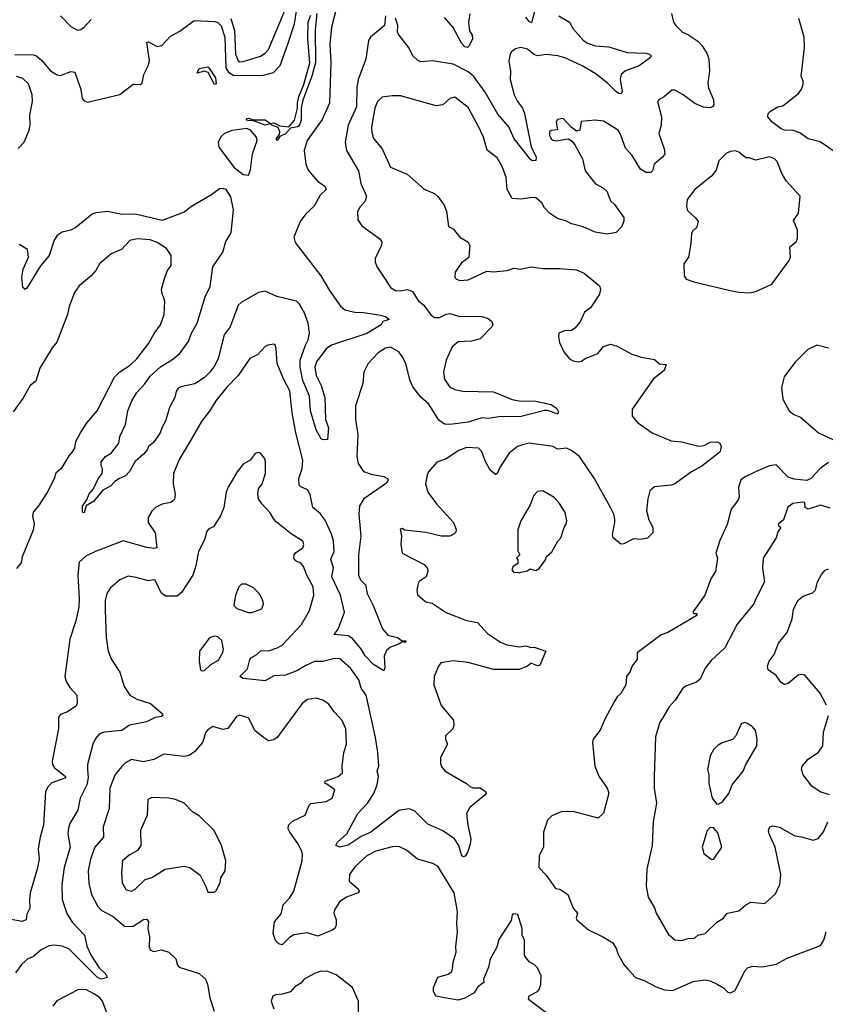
# Model space of a CAD drawing. Extents: x 2057697 to 2160550, y 827490 to 1016834.
# Tile 445 of 509: x 2099193 to 2103955, y 1002126 to 1007949. Entities that reach past the tile are written whole.
import ezdxf

# ---------------------------------------------------------------- set-up
doc = ezdxf.new("R2010")
doc.units = 0

msp = doc.modelspace()

# ---------------------------------------------------------------- linework, layer by layer
at = {"layer": '0CON20XD'}
for points in [[(2100780.1, 1007809.9), (2100818.6, 1007925), (2100865.2, 1008224.8)], [(2102255.8, 1008075), (2102219.5, 1007930.5), (2102205, 1007938.7), (2102184.5, 1007964.5)], [(2101076.9, 1008065), (2101035.9, 1007904.1), (2101026, 1007804), (2101032.2, 1007695), (2101024.2, 1007455.8), (2100981.1, 1007358.9), (2100893.4, 1007235), (2100875.3, 1007175), (2100884.6, 1007095), (2100898.8, 1007058.8), (2100954, 1006994), (2100996.9, 1006965), (2101005.6, 1006945), (2100969.1, 1006910.9), (2100933.3, 1006846.7), (2100885, 1006800.6), (2100850.9, 1006755), (2100813.7, 1006663.7), (2100821.1, 1006631.1), (2100973.6, 1006435), (2101025, 1006346.9), (2101090, 1006255), (2101115, 1006233.1), (2101175, 1006219.1), (2101225, 1006218), (2101317.1, 1006202.9), (2101355, 1006194), (2101376.7, 1006175), (2101340, 1006165), (2101330, 1006145), (2101245, 1006093.2), (2101035.7, 1006024.3), (2101005, 1006001.8), (2100947.8, 1005925), (2100938.2, 1005895), (2100945.3, 1005845.3), (2100975, 1005785.8), (2100997.8, 1005715), (2101000.6, 1005585), (2101019.2, 1005535), (2101013, 1005467), (2100986.4, 1005463.6), (2100975, 1005470), (2100945, 1005522.5), (2100912.3, 1005635), (2100906.9, 1005723.1), (2100866.8, 1005815), (2100850.3, 1005895), (2100850.5, 1005935), (2100882, 1006025), (2100899.2, 1006055), (2100906.2, 1006095), (2100898.4, 1006155), (2100875, 1006220), (2100847.5, 1006267.5), (2100829.4, 1006285), (2100712.6, 1006312.6), (2100645, 1006344.4), (2100605, 1006335.7), (2100502.6, 1006277.4), (2100485, 1006260), (2100436.5, 1006133.5), (2100402.7, 1006085), (2100366.8, 1005945), (2100346.8, 1005903.2), (2100316.7, 1005865), (2100285, 1005833.9), (2100229.2, 1005795), (2100145, 1005777.1), (2100130.4, 1005769.6), (2100118.9, 1005751.1)], [(2099435, 1007971.2), (2099495, 1007908.8), (2099535, 1007886.2), (2099555, 1007890), (2099575, 1007903.8), (2099615, 1007950)], [(2100441.2, 1007955), (2100462.8, 1007885), (2100468.8, 1007745), (2100485.5, 1007705), (2100495, 1007698.7), (2100515, 1007700.6), (2100616.4, 1007733.6), (2100645, 1007750.4), (2100665, 1007772.2), (2100757.4, 1007992.6)], [(2100949.6, 1007985), (2100940.8, 1007889.2), (2100941.6, 1007695), (2100920.7, 1007615), (2100867.1, 1007472.9), (2100856.7, 1007425), (2100856.2, 1007355), (2100845, 1007321.9), (2100835, 1007314.6), (2100793.3, 1007306.7), (2100765.3, 1007274.7), (2100731.7, 1007258.3), (2100714.4, 1007234.4), (2100709.4, 1007245), (2100729.3, 1007270.7), (2100732, 1007285), (2100721.7, 1007311.7), (2100683.8, 1007325), (2100675, 1007333.8), (2100645, 1007325.3), (2100575, 1007351.2), (2100542.3, 1007352.3), (2100534.3, 1007355), (2100535.8, 1007364.2), (2100545, 1007367.3), (2100575, 1007356.5), (2100645, 1007356.8), (2100675, 1007335.7), (2100695, 1007338.8), (2100731.5, 1007321.5), (2100784.3, 1007315.7), (2100818, 1007355), (2100834.6, 1007425), (2100834.7, 1007455), (2100842.5, 1007495), (2100871.3, 1007558.7), (2100908.8, 1007691.2), (2100896.5, 1007835), (2100898.8, 1007935), (2100913.8, 1007975)], [(2101355, 1007972.5), (2101350, 1007915), (2101266.2, 1007845), (2101254.2, 1007825), (2101238.6, 1007715), (2101193.6, 1007595), (2101186.2, 1007545), (2101185, 1007433.3), (2101135.4, 1007325), (2101116.7, 1007225), (2101125.6, 1007175), (2101195.5, 1007055), (2101210.8, 1006980.8), (2101242.5, 1006905), (2101235.8, 1006875), (2101205, 1006841.2), (2101190, 1006815), (2101192, 1006765), (2101215, 1006730), (2101322.3, 1006652.3), (2101333.8, 1006635), (2101331.2, 1006615), (2101294.2, 1006535.8), (2101293.8, 1006515), (2101306.2, 1006485), (2101354.3, 1006414.3), (2101385.6, 1006365.6), (2101415, 1006347.5), (2101445, 1006344.5), (2101485, 1006352.5), (2101515, 1006342), (2101548.9, 1006288.9), (2101581.3, 1006261.3), (2101622.8, 1006202.8), (2101645, 1006187.1), (2101675, 1006186.9), (2101715, 1006207.5), (2101735, 1006210.4), (2101786.4, 1006196.4), (2101924.5, 1006194.5), (2101962.7, 1006182.7), (2101983.3, 1006165), (2101990, 1006145), (2101986.7, 1006135), (2101915, 1006060.8), (2101865, 1006048.5), (2101785, 1006043.1), (2101749.4, 1006015), (2101713.8, 1005935), (2101698.8, 1005865), (2101705, 1005824), (2101735, 1005775.6), (2101765, 1005761.2), (2101812.4, 1005752.4), (2101995, 1005748.2), (2102105, 1005702.9), (2102155, 1005692.7), (2102204.4, 1005694.4), (2102245, 1005693.6), (2102335, 1005672.9), (2102368.8, 1005648.8), (2102375.5, 1005634.5), (2102373.6, 1005616.4), (2102315, 1005637.5), (2102295, 1005638.6), (2102157.9, 1005602.1), (2102025, 1005599.4), (2101965, 1005591.1), (2101925, 1005594.6), (2101845, 1005569.6), (2101735, 1005555.3), (2101705, 1005557.5), (2101671.2, 1005581.2), (2101611.8, 1005675), (2101565, 1005716.9), (2101517.9, 1005777.9), (2101499.3, 1005819.3), (2101475.3, 1005915), (2101455, 1005956.9), (2101434.3, 1005985), (2101385, 1006013.1), (2101355, 1006006.9), (2101311.7, 1005978.3), (2101252.5, 1005915), (2101227.5, 1005865), (2101222.1, 1005797.9), (2101178.1, 1005665), (2101178.9, 1005585), (2101192.7, 1005495), (2101185.6, 1005365), (2101194.4, 1005325), (2101225, 1005277.8), (2101271.9, 1005261.9), (2101345, 1005248.2), (2101368, 1005235), (2101372, 1005225), (2101361.3, 1005208.7), (2101227.3, 1005115), (2101201.5, 1005075), (2101197.1, 1005025), (2101210.6, 1004895), (2101196.9, 1004785), (2101196.7, 1004665), (2101207.3, 1004637.3), (2101237.9, 1004607.9), (2101248.2, 1004555), (2101282.9, 1004485), (2101337.3, 1004347.3), (2101369.9, 1004309.9), (2101426, 1004295), (2101455, 1004276.7), (2101477.5, 1004275), (2101470, 1004265), (2101455, 1004270), (2101434.3, 1004255.7), (2101385, 1004237.5), (2101361.1, 1004218.9), (2101347.8, 1004185), (2101351.2, 1004115), (2101345, 1004097.5), (2101285, 1004136.2), (2101235, 1004186.2), (2101214.3, 1004225), (2101160.5, 1004290.5), (2101135, 1004305.5), (2101052.5, 1004312.5), (2101075.6, 1004344.4), (2101112.8, 1004445), (2101090.4, 1004545), (2101038, 1004655), (2101047.6, 1004707.6), (2101031.7, 1004758.3), (2101051.6, 1004805), (2101048.4, 1004865), (2101036.7, 1004906.7), (2100999.6, 1004989.6), (2100969.4, 1005029.4), (2100925.5, 1005065), (2100911.1, 1005141.1)], [(2102380.9, 1007970.9), (2102444, 1007935), (2102465.6, 1007895), (2102525, 1007828.1), (2102545, 1007812.5), (2102595.6, 1007794.4), (2102675, 1007787.8), (2102785, 1007754.6), (2102895, 1007750), (2102916.7, 1007745), (2102926.7, 1007735), (2102921.2, 1007725), (2102855, 1007675.6), (2102775, 1007646.4), (2102748.1, 1007625), (2102742.1, 1007597.9), (2102755.6, 1007525), (2102748.8, 1007511.2), (2102735, 1007511.4), (2102715, 1007525.5), (2102670.6, 1007570.6), (2102598.1, 1007628.1), (2102518.5, 1007675), (2102415, 1007723.3), (2102375, 1007735.3), (2102305, 1007742.5), (2102255, 1007734.3), (2102235, 1007742.7), (2102195, 1007774.6), (2102155, 1007783.5), (2102124, 1007776), (2102101.2, 1007758.8), (2102092.7, 1007745), (2102085.4, 1007705), (2102094.5, 1007645), (2102092.9, 1007595), (2102117.1, 1007505), (2102136.4, 1007465), (2102165, 1007425.6), (2102178.2, 1007395), (2102217, 1007197), (2102247.1, 1007135), (2102243.8, 1007116.2), (2102225, 1007114.2), (2102215, 1007120.8), (2102115.4, 1007245), (2102084, 1007315), (2102020.2, 1007390.2), (2101945, 1007520), (2101876.2, 1007615), (2101845, 1007640.3), (2101756.6, 1007686.6), (2101635, 1007705.5), (2101565, 1007699.4), (2101545, 1007708.6), (2101517.1, 1007735), (2101495, 1007781.2), (2101431.2, 1007865), (2101426.2, 1007875), (2101428.8, 1007915), (2101415, 1007957.5)], [(2101855, 1007984.3), (2101846.2, 1007935), (2101853, 1007883), (2101867.3, 1007857.3), (2101870, 1007835), (2101851.2, 1007795), (2101840, 1007785), (2101825, 1007787.5), (2101805, 1007809.2), (2101755, 1007902), (2101705, 1007961.4)], [(2103046.2, 1007985), (2103058, 1007935), (2103071.2, 1007915), (2103111.2, 1007875), (2103142.1, 1007862.1), (2103201.1, 1007821.1), (2103227.1, 1007795), (2103256.3, 1007746.3), (2103267.1, 1007715), (2103270.6, 1007645), (2103260.6, 1007575), (2103265.5, 1007545), (2103294.3, 1007475), (2103295.8, 1007445), (2103291.2, 1007435), (2103275, 1007428.1), (2103235, 1007431.5), (2103183.6, 1007453.6), (2103116, 1007505)], [(2104070, 1007125), (2103925, 1007226.9), (2103853.4, 1007243.4), (2103805, 1007280.6), (2103765, 1007293.5), (2103715, 1007295.7), (2103695, 1007304.3), (2103638.8, 1007345), (2103616.2, 1007375), (2103617.5, 1007395), (2103631.7, 1007408.3), (2103675, 1007432.5), (2103705, 1007438.8), (2103797.7, 1007512.3), (2103815, 1007537.5), (2103824, 1007565), (2103824, 1007585), (2103812.5, 1007615), (2103833, 1007783), (2103831.4, 1007845), (2103798, 1007955)], [(2099165, 1007743.3), (2099275, 1007740.6), (2099293.3, 1007735), (2099325, 1007708.1), (2099375, 1007646.7), (2099415, 1007622.9), (2099435, 1007618.6), (2099495, 1007642.9), (2099518.9, 1007638.9), (2099554.3, 1007535), (2099562.7, 1007482.7), (2099575, 1007468.8), (2099595, 1007462), (2099784.3, 1007505.7), (2099863.2, 1007566.8), (2099905, 1007566), (2099917, 1007573), (2099926.9, 1007625), (2099953.3, 1007675), (2099961.5, 1007705), (2099944.3, 1007815.7), (2099955, 1007817.1), (2100005, 1007789.7), (2100033, 1007797), (2100085, 1007852.2), (2100139.4, 1007880.6), (2100225, 1007944.6), (2100347.7, 1007937.8), (2100365, 1007931.8), (2100385, 1007911.8), (2100406.3, 1007845), (2100412.3, 1007665), (2100427.7, 1007637.7), (2100458.5, 1007618.5), (2100635, 1007621.2), (2100693.8, 1007636.2), (2100732.8, 1007677.2), (2100780.1, 1007809.9)], [(2100345, 1007566.2), (2100307, 1007637), (2100285, 1007643.9), (2100242, 1007632), (2100255, 1007659.6), (2100305, 1007670.8), (2100311.8, 1007665), (2100351.1, 1007605), (2100355, 1007570), (2100345, 1007566.2)], [(2099185, 1007186.6), (2099219.2, 1007225), (2099250.2, 1007295), (2099255.2, 1007324.8), (2099252.9, 1007385), (2099269.6, 1007465), (2099267.1, 1007505), (2099245, 1007569.5), (2099211.7, 1007601.7), (2099175, 1007611.9)], [(2103116, 1007505), (2103065, 1007532.5), (2103048.8, 1007531.2), (2103005.5, 1007494.5), (2102972.7, 1007477.3), (2102963.8, 1007465), (2102987.8, 1007375), (2102984.5, 1007325.5), (2102972.2, 1007275), (2103003.1, 1007185), (2103007.5, 1007155), (2102994, 1007135), (2102944, 1007095), (2102934.2, 1007055), (2102925, 1007045.8), (2102897.5, 1007045), (2102864, 1007065), (2102813.5, 1007145), (2102775, 1007188.6), (2102745, 1007271.2), (2102730.6, 1007295), (2102645, 1007348.8), (2102595, 1007353.8), (2102513, 1007347), (2102503.8, 1007296.2), (2102485, 1007288.8), (2102452.4, 1007312.4), (2102405, 1007364.2), (2102372.1, 1007357.9), (2102364.3, 1007345), (2102371.7, 1007298.3), (2102335, 1007292.9), (2102324.3, 1007285), (2102324.4, 1007265), (2102334.2, 1007245), (2102345.7, 1007235.7), (2102365, 1007231.9), (2102435, 1007243.3), (2102459.5, 1007229.5), (2102476, 1007205), (2102520, 1007125), (2102535.6, 1007055.6), (2102597.9, 1006977.9), (2102645, 1006952.9), (2102664.5, 1006934.5), (2102685, 1006877.5), (2102710, 1006855), (2102765, 1006780), (2102765, 1006760), (2102753.3, 1006725), (2102719.7, 1006690.3), (2102665, 1006680.8), (2102595, 1006692.9), (2102523.7, 1006723.7), (2102455, 1006741.5), (2102425, 1006757.1), (2102372.4, 1006772.4), (2102324.6, 1006804.6), (2102296.1, 1006836.1), (2102280, 1006865), (2102245, 1006894.5), (2102225, 1006897.9), (2102155, 1006886.9), (2102105, 1006891.4), (2102075.5, 1006945), (2102068.1, 1007015), (2102045, 1007080), (2102015, 1007132), (2101956.3, 1007176.3), (2101935.6, 1007255), (2101905, 1007318), (2101845, 1007428.6), (2101765, 1007490), (2101735, 1007482), (2101694.3, 1007445.7), (2101655, 1007438.6), (2101445, 1007498.1), (2101395, 1007498.6), (2101335, 1007490.6), (2101307.5, 1007465), (2101292.4, 1007425), (2101273.4, 1007313.4), (2101274.2, 1007284.2), (2101285, 1007246), (2101336.7, 1007185), (2101385, 1007075.8), (2101484.6, 1007034.6), (2101585, 1006946.2), (2101645, 1006921.2), (2101665, 1006903.3), (2101700, 1006855), (2101715.7, 1006815.7), (2101727.5, 1006725), (2101755, 1006712.5), (2101795, 1006663.3), (2101843.3, 1006635), (2101853.6, 1006613.6), (2101850.5, 1006569.5), (2101847.3, 1006542.7), (2101805, 1006510), (2101767.5, 1006455), (2101766.2, 1006425), (2101775, 1006413.8), (2101795, 1006406), (2101845, 1006411.4), (2101955, 1006460.8), (2101995, 1006457.1), (2102075, 1006466), (2102115, 1006478.8), (2102154.2, 1006474.2), (2102215, 1006486.9), (2102287, 1006477), (2102385, 1006477.5), (2102485, 1006469.2), (2102530.7, 1006450.7), (2102621.2, 1006375), (2102625.8, 1006355), (2102620, 1006325), (2102567.5, 1006245), (2102531.2, 1006218.8), (2102507, 1006163), (2102475.7, 1006124.3), (2102455, 1006111.2), (2102411.7, 1006108.3), (2102380, 1006095), (2102377.5, 1006075), (2102385, 1006040), (2102410, 1005985), (2102444.1, 1005944.1), (2102465, 1005930.8), (2102495, 1005925.7), (2102515, 1005929.2), (2102536.7, 1005945), (2102610, 1005975), (2102645, 1006016.7), (2102685, 1006030), (2102725, 1006018.8), (2102811.2, 1005971.2), (2102866.1, 1005953.9), (2102945, 1005939.2), (2102975, 1005914), (2103015, 1005910), (2103003.3, 1005875), (2102940, 1005825), (2102813.3, 1005645), (2102813.8, 1005605), (2102845, 1005566.2), (2102931.2, 1005505), (2103045, 1005459.4), (2103105, 1005452.5), (2103207, 1005427), (2103239.3, 1005430.7), (2103275, 1005450), (2103315, 1005452), (2103332.5, 1005445), (2103340, 1005425), (2103333.3, 1005395), (2103323.3, 1005385), (2103225, 1005307.8), (2103165, 1005274.2), (2103065, 1005203.8), (2103045, 1005196.2), (2102945, 1005186), (2102917.5, 1005162.5), (2102905.7, 1005115), (2102899.4, 1005045), (2102911.7, 1004991.7), (2102935.8, 1004945), (2102936.1, 1004913.9), (2102905, 1004883.8), (2102864.1, 1004874.1), (2102821.7, 1004878.3), (2102765, 1004848.8), (2102747, 1004847), (2102701.2, 1004885), (2102696.7, 1004905), (2102712, 1004975), (2102710.6, 1004995), (2102704.5, 1005025), (2102685.4, 1005065), (2102588.6, 1005238.6), (2102501.9, 1005365), (2102455, 1005401.9), (2102425, 1005414.2), (2102375, 1005410), (2102345, 1005424), (2102205, 1005444.3), (2102165, 1005435.7), (2102135, 1005424.2), (2102087.1, 1005385), (2102034.3, 1005305), (2102015.7, 1005264.3), (2102005, 1005260), (2101974.4, 1005285), (2101945, 1005340), (2101924.3, 1005395), (2101906.2, 1005415), (2101835, 1005419.5), (2101788.6, 1005401.4), (2101715, 1005352.2), (2101658.6, 1005331.4), (2101610, 1005275), (2101602.4, 1005257.6), (2101592.5, 1005205), (2101606.7, 1005155), (2101656.9, 1005085), (2101757.1, 1004975), (2101774.2, 1004935), (2101771.4, 1004918.6), (2101761.7, 1004908.3), (2101735, 1004894), (2101685, 1004894.2), (2101594.2, 1004915.8), (2101470.7, 1004930.7), (2101455, 1004940), (2101443, 1004937), (2101451.2, 1004895), (2101446, 1004845), (2101453.8, 1004795), (2101585, 1004728), (2101604.1, 1004704.1), (2101606.2, 1004685), (2101595.8, 1004655), (2101555, 1004626), (2101549.2, 1004615), (2101540, 1004575), (2101545, 1004547.5), (2101595, 1004506.2), (2101631.2, 1004498.8), (2101714, 1004444), (2101835, 1004396.7), (2101898.8, 1004385), (2101959.1, 1004319.1), (2102035, 1004267.8), (2102075, 1004251.4), (2102145, 1004240), (2102185, 1004245.6), (2102215, 1004236.2), (2102235, 1004237.5), (2102302.5, 1004215), (2102267.3, 1004132.7), (2102255, 1004128.8), (2102217, 1004143), (2102195, 1004125.8), (2102145, 1004106), (2101995, 1004105.3), (2101845, 1004147.5), (2101755, 1004158.1), (2101683.3, 1004145), (2101668.8, 1004125), (2101644, 1004065), (2101641.2, 1004015), (2101685, 1003893.3), (2101757, 1003807), (2101760, 1003775), (2101754.1, 1003755.9), (2101711.2, 1003715), (2101710, 1003695), (2101722, 1003665), (2101680, 1003585), (2101680.5, 1003550.5), (2101688.7, 1003528.7), (2101708, 1003505), (2101835, 1003432.9), (2101855, 1003414.3), (2101875, 1003405.7), (2101915, 1003407.1), (2101946.2, 1003385), (2101951.2, 1003375), (2101945.6, 1003364.4), (2101855, 1003290), (2101834.3, 1003255.7), (2101841.4, 1003185), (2101860.8, 1003105), (2101857, 1003073), (2101841.2, 1003025), (2101827.3, 1003002.7), (2101815, 1002998.8), (2101805, 1003010), (2101790, 1003065), (2101764.3, 1003104.3), (2101695, 1003152.5), (2101605, 1003190.9), (2101528.2, 1003268.2), (2101495, 1003283.3), (2101435, 1003273.1), (2101268.6, 1003145), (2101211.7, 1003118.3), (2101135, 1003067.1), (2101085.9, 1003055.9), (2101061.2, 1003065), (2101071.2, 1003085), (2101126.3, 1003133.7), (2101191.8, 1003255), (2101249.5, 1003315), (2101286.4, 1003373.6), (2101306.2, 1003425), (2101314.3, 1003475), (2101305.6, 1003505), (2101316.4, 1003535), (2101310.7, 1003615), (2101297.4, 1003705), (2101241.3, 1003955), (2101211.2, 1003995), (2101197.3, 1004045), (2101147.8, 1004115), (2101085, 1004170), (2101055, 1004172.1), (2100985, 1004153.8), (2100935, 1004153.8), (2100885, 1004130), (2100835, 1004101.1), (2100765, 1004072.9), (2100695, 1004069.5), (2100645, 1004040), (2100513.9, 1004053.9), (2100494, 1004065), (2100539, 1004111), (2100553.8, 1004165), (2100563.2, 1004176.8), (2100595, 1004194.6), (2100620.8, 1004219.2), (2100665, 1004217.5), (2100715, 1004233.8), (2100745, 1004250.9), (2100858.5, 1004371.5), (2100907.1, 1004455), (2100931.9, 1004545), (2100928.1, 1004595), (2100890, 1004665), (2100871.9, 1004715), (2100855, 1004735.7), (2100825, 1004749.2), (2100814.4, 1004765), (2100815.6, 1004784.4), (2100824.5, 1004795.5), (2100866.7, 1004825), (2100873.1, 1004845), (2100866.9, 1004865), (2100797.6, 1004907.6), (2100709.7, 1004979.7), (2100694.6, 1004994.6), (2100673, 1005033), (2100623.8, 1005085), (2100605.9, 1005115.9), (2100601.2, 1005145), (2100605.9, 1005174.1), (2100627.5, 1005205), (2100645.7, 1005265), (2100646, 1005335), (2100640, 1005355), (2100617.5, 1005385), (2100605, 1005388.8), (2100585, 1005383.3), (2100555, 1005343.3), (2100515, 1005320), (2100478.8, 1005275), (2100426, 1005185), (2100414.2, 1005155), (2100400.6, 1005065), (2100380.6, 1005015), (2100339.4, 1004950.6), (2100311.8, 1004938.2), (2100299.2, 1004925), (2100285, 1004873.3), (2100250.8, 1004805), (2100235, 1004720), (2100216.7, 1004665), (2100149.2, 1004560.8), (2100125, 1004539.2), (2100055, 1004540), (2100030.4, 1004560.4), (2099995, 1004633.6), (2099985, 1004637.3), (2099955, 1004631.4), (2099881.1, 1004651.1), (2099835, 1004658.6), (2099785, 1004637.1), (2099730.2, 1004589.8), (2099707.8, 1004555), (2099699.5, 1004515), (2099697.6, 1004457.6), (2099704.3, 1004295), (2099716.7, 1004215), (2099735.8, 1004165), (2099785, 1004090), (2099810.9, 1004005), (2099844.4, 1003955), (2099885, 1003931.1), (2099966, 1003905), (2100038, 1003845), (2100038.8, 1003835), (2100031.2, 1003828.8), (2099995, 1003823.3), (2099942.6, 1003797.4), (2099843.1, 1003776.9), (2099796.7, 1003745), (2099695.2, 1003734.8), (2099665.8, 1003725), (2099641.1, 1003698.9), (2099625.6, 1003665), (2099594.6, 1003545.4), (2099594.6, 1003515.4), (2099597.3, 1003465), (2099590, 1003425), (2099550, 1003345), (2099537.8, 1003275), (2099489.6, 1003195), (2099481.9, 1003168.1), (2099478.2, 1003135), (2099490.7, 1003055), (2099456.8, 1002935), (2099442.9, 1002835), (2099443.7, 1002746.3), (2099472.6, 1002662.6), (2099503.1, 1002613.1), (2099576.7, 1002535), (2099590.6, 1002470.6), (2099616.7, 1002415), (2099662.2, 1002342.2), (2099703.3, 1002305), (2099710, 1002285), (2099675.3, 1002274.7), (2099655, 1002282.2), (2099483.3, 1002455), (2099445, 1002470.4), (2099395, 1002475.9), (2099367.3, 1002472.7), (2099320.7, 1002449.3), (2099275, 1002410), (2099241.2, 1002395), (2099205.6, 1002364.4), (2099168, 1002312)], [(2100545, 1007030), (2100558.3, 1007061.7), (2100568.8, 1007155), (2100597.3, 1007235), (2100593.3, 1007255), (2100557.4, 1007295), (2100535, 1007305.1), (2100447, 1007293), (2100403.8, 1007276.2), (2100385, 1007258), (2100366.9, 1007225), (2100370, 1007195), (2100461.9, 1007075), (2100515, 1007034.2), (2100545, 1007030)], [(2103505, 1006334), (2103545, 1006342), (2103639.2, 1006385), (2103741.1, 1006525), (2103750, 1006545), (2103746.2, 1006605), (2103782.9, 1006635), (2103790.8, 1006655), (2103792, 1006705), (2103768.3, 1006761.7), (2103796.2, 1006805), (2103806.1, 1006906.1), (2103725, 1006996.7), (2103700.8, 1007035), (2103670.3, 1007110.3), (2103655, 1007125.7), (2103625, 1007137.1), (2103545, 1007118.1), (2103505, 1007132), (2103485, 1007131.2), (2103445, 1007166), (2103425, 1007173.8), (2103395, 1007170), (2103371.2, 1007158.8), (2103326.2, 1007115), (2103310.3, 1007059.7), (2103285, 1007026.2), (2103184.2, 1006945), (2103138, 1006885), (2103134.2, 1006845), (2103140.7, 1006820.7), (2103190, 1006775), (2103203.3, 1006755), (2103197, 1006723), (2103190, 1006715), (2103170.9, 1006699.1), (2103164, 1006685), (2103161.4, 1006625), (2103146.4, 1006543.6), (2103120, 1006505), (2103122, 1006435), (2103133.8, 1006415), (2103178.8, 1006398.8), (2103385, 1006349.2), (2103445, 1006337.5), (2103505, 1006334)], [(2100118.9, 1005751.1), (2100110, 1005715), (2100079.6, 1005655), (2100055.6, 1005575), (2100035, 1005540), (2100024, 1005505), (2099985, 1005449.5), (2099955.6, 1005425), (2099947.5, 1005405), (2099925, 1005380), (2099875, 1005336.2), (2099842.6, 1005277.4), (2099818.7, 1005251.3), (2099783.9, 1005236.1), (2099755, 1005217.5), (2099729.2, 1005190.8), (2099685, 1005166.2), (2099629.8, 1005100.2), (2099585.4, 1005074.6), (2099575, 1005033.3), (2099565, 1005037.5), (2099565, 1005071.2), (2099590.4, 1005109.6), (2099604.8, 1005145.2), (2099629.3, 1005175), (2099656.2, 1005233.8), (2099681.2, 1005265), (2099683.3, 1005295), (2099675, 1005310), (2099675.7, 1005335), (2099700, 1005365), (2099733.8, 1005386.2), (2099780, 1005445), (2099785.8, 1005485), (2099818, 1005555), (2099833.5, 1005635), (2099855.8, 1005695.8), (2099885.9, 1005745), (2099932.5, 1005795), (2099965, 1005841.1), (2100025, 1005896.4), (2100093.4, 1005936.6), (2100138, 1005972), (2100190.9, 1006045), (2100208.2, 1006095), (2100243.1, 1006155), (2100289.3, 1006310.7), (2100319.5, 1006370.5), (2100335, 1006486.7), (2100393.3, 1006575), (2100412.8, 1006637.2), (2100442.6, 1006687.4), (2100458.1, 1006825), (2100442.1, 1006902.1), (2100413.8, 1006943.8), (2100395, 1006951.5), (2100375, 1006948.8), (2100326.2, 1006913.8), (2100208, 1006845), (2100165, 1006811.2), (2100035, 1006761), (2099875, 1006798.8), (2099797.1, 1006797.1), (2099715, 1006813.6), (2099643.3, 1006806.7), (2099621.7, 1006798.3), (2099525, 1006720), (2099495, 1006704.6), (2099445, 1006691.8), (2099415, 1006671.9), (2099397.7, 1006645), (2099367.9, 1006555), (2099316.4, 1006493.6), (2099235, 1006361.2), (2099225, 1006353.3), (2099211.4, 1006365), (2099205.6, 1006425), (2099214.5, 1006474.5), (2099244.6, 1006545), (2099239.2, 1006589.2), (2099189.4, 1006619.4)], [(2099176.1, 1004703.9), (2099203.6, 1004736.4), (2099210.7, 1004775), (2099275, 1004932), (2099281.5, 1004965), (2099271.5, 1005015), (2099275, 1005035.8), (2099306.9, 1005073.1), (2099353.2, 1005146.8), (2099399.1, 1005235), (2099409.1, 1005270.9), (2099445, 1005300.8), (2099485, 1005368.8), (2099506.4, 1005393.6), (2099518.6, 1005415), (2099524.4, 1005455), (2099551.9, 1005505), (2099592.5, 1005567.5), (2099651.1, 1005635), (2099754.6, 1005835.4), (2099785, 1005867.1), (2099846.9, 1005905), (2099886.3, 1005943.7), (2099956.9, 1006035), (2099987.6, 1006092.4), (2100026.1, 1006143.9), (2100048.1, 1006205), (2100051.9, 1006285), (2100033.3, 1006335), (2100032.5, 1006355), (2100050.8, 1006425), (2100067.5, 1006465), (2100088, 1006495), (2100088.8, 1006555), (2100062, 1006595), (2100005, 1006630.6), (2099965, 1006647.3), (2099887.6, 1006652.4), (2099845, 1006643.3), (2099795, 1006589.2), (2099735, 1006563.8), (2099665, 1006506), (2099642.9, 1006465), (2099615.5, 1006434.5), (2099544, 1006375), (2099518, 1006335), (2099485, 1006252.5), (2099475.8, 1006205), (2099412.5, 1006042.5), (2099385, 1006008.8), (2099311.7, 1005888.3), (2099288.1, 1005811.9), (2099255.7, 1005785), (2099212.2, 1005707.8), (2099155, 1005630.8)], [(2100911.1, 1005141.1), (2100895, 1005168.9), (2100855, 1005185.5), (2100845.4, 1005195.4), (2100843.8, 1005235), (2100862.5, 1005295), (2100866.1, 1005345), (2100824.7, 1005505), (2100803.3, 1005623.3), (2100790.4, 1005755), (2100752.9, 1005825), (2100715.5, 1005915.5), (2100710, 1006005), (2100703.6, 1006023.6), (2100695, 1006030), (2100660, 1006025), (2100645, 1006016.7), (2100600.5, 1005969.5), (2100554, 1005945), (2100485.4, 1005844.6), (2100417.5, 1005775), (2100352, 1005695), (2100319.4, 1005640.6), (2100267.4, 1005572.6), (2100195, 1005446), (2100135, 1005348.8), (2100102.2, 1005265), (2100100.9, 1005205), (2100112.4, 1005142.4), (2100108.3, 1005111.7), (2100086.9, 1005093.1), (2100035, 1005084.2), (2099995.7, 1005064.3), (2099975, 1005043.3), (2099952, 1005005), (2099952.5, 1004975), (2099994.3, 1004915), (2100003.3, 1004825), (2099988.8, 1004821.2), (2099945, 1004828.5), (2099805, 1004867.5), (2099641.2, 1004805), (2099585, 1004775.8), (2099545, 1004741.2), (2099537.3, 1004665), (2099545.8, 1004525), (2099543.1, 1004475), (2099525.7, 1004394.3), (2099489.3, 1004285), (2099461.1, 1004065), (2099468.5, 1004035), (2099489.8, 1003999.8), (2099532, 1003955), (2099533.8, 1003905), (2099525, 1003888.8), (2099476.2, 1003855), (2099435, 1003839.5), (2099422.2, 1003825), (2099422, 1003755), (2099385.5, 1003565), (2099388.1, 1003545), (2099400, 1003525), (2099462.5, 1003475), (2099466.2, 1003465), (2099383.7, 1003436.3), (2099361.5, 1003415), (2099346.4, 1003385), (2099334.6, 1003185.4), (2099314.5, 1003115), (2099303.3, 1003045), (2099307.5, 1002985), (2099296.4, 1002925), (2099255.7, 1002785), (2099250.8, 1002745), (2099253.3, 1002695), (2099235, 1002660), (2099230.8, 1002625), (2099205, 1002615.4), (2099145, 1002627.1)], [(2103975, 1006006), (2103905, 1006023.3), (2103851.2, 1005998.8), (2103775, 1005921.2), (2103712.7, 1005837.3), (2103695.8, 1005774.2), (2103704.3, 1005705), (2103742.5, 1005635), (2103768.8, 1005615), (2103808, 1005598), (2103915.6, 1005505.6), (2104025, 1005453.8)], [(2103975, 1005330), (2103925.5, 1005294.5), (2103870.6, 1005235), (2103845.9, 1005224.1), (2103771.3, 1005231.3), (2103735, 1005243.8), (2103665, 1005316.5), (2103625, 1005310), (2103542, 1005275), (2103477.4, 1005242.6), (2103455.7, 1005225), (2103441.4, 1005185), (2103445.5, 1005125.5), (2103439.2, 1005105), (2103399.4, 1005055), (2103376, 1004964), (2103331.2, 1004868.8), (2103307.5, 1004795), (2103317.5, 1004765), (2103306.7, 1004685), (2103278.3, 1004641.7), (2103242.9, 1004545), (2103172.5, 1004445), (2103178.3, 1004438.3), (2103196.7, 1004436.7), (2103196.7, 1004425), (2103025, 1004325.7), (2102985, 1004311.9), (2102843.8, 1004205), (2102843.3, 1004165), (2102813, 1004127), (2102801.2, 1004095), (2102781.2, 1004065), (2102776.2, 1004015), (2102746.3, 1003963.7), (2102725, 1003943.8), (2102707.5, 1003915), (2102653.7, 1003816.3), (2102625, 1003746.7), (2102583.3, 1003695), (2102578.8, 1003675), (2102593.8, 1003535), (2102616.2, 1003475), (2102665.8, 1003405), (2102676, 1003375), (2102645, 1003257.5), (2102613.6, 1003226.4), (2102465, 1003266), (2102395, 1003264.3), (2102338.7, 1003241.3), (2102312.5, 1003215), (2102290, 1003145), (2102288.8, 1003055), (2102263.6, 1003006.4), (2102262.5, 1002935), (2102305, 1002890), (2102360.7, 1002810.7), (2102387, 1002807), (2102432.5, 1002775), (2102464.1, 1002694.1), (2102490, 1002665), (2102483.3, 1002635), (2102486.7, 1002625), (2102555, 1002566.2), (2102645, 1002523.8), (2102699.7, 1002489.7), (2102721.7, 1002451.7), (2102728.6, 1002425), (2102765, 1002361.2), (2102787.5, 1002335), (2102833.8, 1002285), (2102885, 1002267.1), (2102955, 1002229.4), (2103005, 1002212.7), (2103055, 1002208.8), (2103175, 1002261.1), (2103245, 1002270.9), (2103275, 1002265.5), (2103315.4, 1002245.4), (2103353.6, 1002223.6), (2103379.1, 1002199.1), (2103395, 1002194.2)], [(2102145, 1004677.5), (2102155, 1004682.5), (2102195, 1004690), (2102208.3, 1004701.7), (2102245, 1004691.2), (2102265, 1004703.3), (2102301.2, 1004755), (2102306.7, 1004775), (2102338.8, 1004801.2), (2102373.8, 1004865), (2102391.2, 1004885), (2102411.2, 1004945), (2102424.1, 1004965.9), (2102428, 1004985), (2102418, 1005035), (2102385, 1005088.8), (2102352.4, 1005122.4), (2102285, 1005162.5), (2102255, 1005158), (2102232.9, 1005135), (2102210.6, 1005079.4), (2102156, 1004985), (2102137.3, 1004932.7), (2102137, 1004807), (2102150, 1004785), (2102130, 1004765), (2102137.5, 1004755), (2102137, 1004733), (2102110, 1004715), (2102102.5, 1004695), (2102115, 1004680), (2102135, 1004682.5), (2102145, 1004677.5)], [(2103985, 1005059.4), (2103927.2, 1005077.2), (2103854.3, 1005054.3), (2103836.7, 1005065), (2103833.6, 1005093.6), (2103815.5, 1005095.5), (2103762.8, 1005087.2), (2103733.3, 1005066.7), (2103708.6, 1004991.4), (2103677.5, 1004965), (2103680, 1004955), (2103692.5, 1004945), (2103675, 1004920), (2103665.7, 1004885), (2103588.5, 1004765), (2103584.3, 1004705), (2103596.7, 1004625), (2103543.8, 1004525), (2103533.8, 1004495), (2103434.2, 1004375), (2103360.8, 1004235), (2103280.2, 1004159.8), (2103245.5, 1004114.5), (2103215, 1004050), (2103195, 1004030.8), (2103135, 1004010), (2103113.8, 1003995), (2103067.5, 1003925), (2103031.9, 1003885), (2102996.5, 1003823.5), (2102977.5, 1003795), (2102952.4, 1003707.6), (2102943.1, 1003475), (2102944.4, 1003405), (2102956.9, 1003315), (2102937.1, 1003205), (2102932.9, 1003065), (2102901.4, 1002925), (2102896.7, 1002825), (2102909.2, 1002759.2), (2102945, 1002697.5), (2102955.8, 1002665), (2103029.3, 1002539.3), (2103065, 1002508), (2103105, 1002504)], [(2103962.9, 1003895), (2103925, 1003965.7), (2103835, 1004073.3), (2103815, 1004077.5), (2103795, 1004072.2), (2103735, 1004024.4), (2103715, 1004017.1), (2103695, 1004029.2), (2103665, 1004070.6), (2103618.6, 1004105), (2103613.1, 1004125), (2103624.4, 1004155), (2103653.1, 1004195), (2103678.9, 1004261.1), (2103730, 1004325), (2103758.8, 1004405), (2103767.7, 1004462.3), (2103794.4, 1004515.6), (2103825, 1004540), (2103880, 1004560), (2103896.7, 1004575), (2103909.2, 1004625), (2103932.4, 1004667.6), (2103955, 1004693.8), (2103975, 1004701.2)], [(2100545, 1004444.2), (2100565, 1004444.3), (2100625.6, 1004464.4), (2100634, 1004495), (2100631.2, 1004515), (2100608.8, 1004555), (2100575, 1004588.8), (2100531.7, 1004611.7), (2100505, 1004611.2), (2100488.8, 1004595), (2100468, 1004545), (2100460, 1004485), (2100477, 1004467), (2100545, 1004444.2)], [(2100268.3, 1004098.3), (2100285, 1004100), (2100323.2, 1004136.8), (2100367.6, 1004162.4), (2100395, 1004207.5), (2100397.3, 1004227.3), (2100387.3, 1004277.3), (2100365, 1004300), (2100345, 1004303.3), (2100315, 1004293.8), (2100256.7, 1004215), (2100253.8, 1004155), (2100262.5, 1004105), (2100268.3, 1004098.3)], [(2101085.9, 1002734.1), (2101053.6, 1002685), (2101051.1, 1002665), (2101064.3, 1002625), (2101064.4, 1002595), (2101057.1, 1002575), (2101040, 1002565), (2100955, 1002529.4), (2100895, 1002549.4), (2100813.7, 1002536.3), (2100787.7, 1002522.3), (2100745, 1002478), (2100725, 1002484), (2100705, 1002503.8), (2100692.5, 1002545), (2100700, 1002615), (2100738.9, 1002661.1), (2100750.8, 1002715), (2100788.6, 1002755), (2100814.4, 1002795), (2100862.2, 1002975), (2100864.5, 1003015), (2100859.2, 1003035), (2100838.1, 1003078.1), (2100789.2, 1003145), (2100781.2, 1003165), (2100782.2, 1003185), (2100805, 1003209.4), (2100881.2, 1003245), (2100904.4, 1003305), (2100915, 1003313.1), (2101005, 1003325.7), (2101041.2, 1003345), (2101055.8, 1003395), (2101008, 1003428), (2100998, 1003435), (2101000, 1003445), (2101075.8, 1003474.2), (2101102.2, 1003495), (2101099.5, 1003535), (2101108.9, 1003615), (2101125.6, 1003665), (2101120.5, 1003755), (2101099.5, 1003805), (2101052.2, 1003855), (2101021.5, 1003901.5), (2100985.4, 1003925.4), (2100946.3, 1003936.3), (2100895, 1003928.6), (2100863.9, 1003906.1), (2100715.6, 1003705), (2100695, 1003690), (2100665, 1003684.2), (2100633.7, 1003703.7), (2100584, 1003745), (2100547.7, 1003817.7), (2100495, 1003836.7), (2100475, 1003827.5), (2100423.3, 1003756.7), (2100395, 1003752), (2100335, 1003768.8), (2100305, 1003748.8), (2100294.5, 1003735.5), (2100274.3, 1003675), (2100228.7, 1003621.3), (2100195, 1003598), (2100167.9, 1003592.1), (2100044.8, 1003605.3), (2099986.2, 1003575), (2099925, 1003559.5), (2099855, 1003574.5), (2099819.2, 1003555), (2099796.6, 1003533.4), (2099757.3, 1003485), (2099726, 1003405), (2099722.7, 1003285), (2099686.9, 1003175), (2099687.8, 1003115), (2099637.1, 1003055), (2099612.2, 1002985), (2099598.2, 1002915), (2099601.4, 1002841.4), (2099616.9, 1002775), (2099654.3, 1002705), (2099675, 1002683.1), (2099745, 1002645.6), (2099815, 1002585.8), (2099865, 1002589.2), (2099925, 1002627.8), (2099945, 1002630.8), (2099955.6, 1002615), (2099951.5, 1002575), (2099961.5, 1002525), (2099959.2, 1002465), (2099965, 1002448.8), (2099985, 1002438.6), (2100032, 1002448), (2100075, 1002435.4), (2100117.1, 1002395), (2100127, 1002357), (2100135.7, 1002345.7), (2100255, 1002307.8), (2100291.4, 1002275), (2100304.3, 1002245), (2100317.3, 1002165), (2100343.1, 1002085)], [(2103980, 1003365), (2103925, 1003383.8), (2103875, 1003416.2), (2103825, 1003484), (2103815.6, 1003515), (2103818.6, 1003535), (2103855, 1003576), (2103915, 1003618), (2103940.8, 1003655), (2103944.3, 1003735), (2103974, 1003835)], [(2103315, 1003310), (2103325, 1003312.5), (2103345, 1003322.5), (2103385, 1003372.5), (2103404, 1003425), (2103469.2, 1003505), (2103485.6, 1003544.4), (2103551.2, 1003655), (2103553.6, 1003693.6), (2103543.3, 1003745), (2103525, 1003767.5), (2103495, 1003787.5), (2103475, 1003792.5), (2103457.5, 1003785), (2103425.7, 1003714.3), (2103407.7, 1003692.3), (2103345, 1003672), (2103322.1, 1003657.9), (2103296.2, 1003635), (2103274.2, 1003595), (2103258.8, 1003515), (2103266.1, 1003483.9), (2103267, 1003433), (2103287.5, 1003345), (2103315, 1003310)], [(2100345, 1002790), (2100355, 1002800), (2100377.5, 1002845), (2100382.5, 1002875), (2100407.5, 1002915), (2100411.2, 1002975), (2100385.8, 1003065.8), (2100343.3, 1003155), (2100255, 1003240), (2100214.5, 1003264.5), (2100165, 1003316), (2100115, 1003338), (2100075, 1003346), (2099975, 1003350), (2099951.7, 1003338.3), (2099947.1, 1003245), (2099907.5, 1003155), (2099908.6, 1003065), (2099888.8, 1003035), (2099841.3, 1003008.7), (2099801.4, 1002975), (2099794.3, 1002905), (2099800, 1002845), (2099823.5, 1002803.5), (2099855, 1002795.4), (2099875, 1002806.4), (2099935, 1002864.3), (2099975, 1002876), (2100053.3, 1002925), (2100165, 1002944.3), (2100200, 1002935), (2100259.5, 1002889.5), (2100293.8, 1002823.8), (2100305, 1002790), (2100345, 1002790)], [(2103105, 1002504), (2103145, 1002516), (2103182, 1002518), (2103202.5, 1002535), (2103245.5, 1002544.5), (2103315, 1002612.5), (2103353.8, 1002635), (2103375, 1002666), (2103445, 1002678.6), (2103485, 1002714), (2103515, 1002731.2), (2103597.7, 1002722.3), (2103660.5, 1002779.5), (2103686.7, 1002835), (2103692.5, 1002895), (2103658.1, 1003055), (2103624.3, 1003135), (2103620, 1003155), (2103627.5, 1003175), (2103645, 1003181.2), (2103685, 1003174), (2103775, 1003123.3), (2103815, 1003117.5), (2103883.8, 1003096.2), (2103912.3, 1003107.7), (2103945, 1003146.7), (2103971.2, 1003205)], [(2103295, 1002982.5), (2103343.3, 1003055), (2103320.7, 1003140.7), (2103295, 1003170), (2103275, 1003172.5), (2103256.2, 1003155), (2103226.7, 1003055), (2103238.3, 1003018.3), (2103280, 1002985), (2103295, 1002982.5)], [(2102311.2, 1002071.2), (2102200, 1002155), (2102205, 1002176.7), (2102255, 1002202), (2102265, 1002213.3), (2102273.6, 1002243.6), (2102276.7, 1002295), (2102255, 1002342.5), (2102235, 1002362.5), (2102205, 1002377.5), (2102177.5, 1002415), (2102177.5, 1002505), (2102164, 1002535), (2102163.8, 1002575), (2102137.7, 1002657.7), (2102115, 1002662), (2102104.4, 1002655.6), (2102098.3, 1002621.7), (2102025, 1002508.8), (2102014.2, 1002465), (2101975, 1002392.5), (2101964.4, 1002345.6), (2101934.2, 1002275), (2101936, 1002255), (2101901.1, 1002228.9), (2101880, 1002195), (2101825, 1002162.5), (2101785, 1002150.8), (2101695, 1002167.5), (2101653.8, 1002175), (2101640, 1002205), (2101640, 1002225), (2101665, 1002286), (2101725.5, 1002304.5), (2101745, 1002318.8), (2101752.5, 1002335), (2101755.7, 1002375), (2101772.5, 1002435), (2101770.9, 1002469.1), (2101781.5, 1002555), (2101776.7, 1002605), (2101780.8, 1002675), (2101761.9, 1002785), (2101665, 1002942.5), (2101635, 1002958.9), (2101545, 1002985.6), (2101478.9, 1003038.9), (2101435, 1003059.2), (2101395, 1003058.1), (2101297.8, 1003032.2), (2101245.4, 1003004.6), (2101175, 1002938.6), (2101143.1, 1002895), (2101141.4, 1002855), (2101195, 1002810), (2101200, 1002795), (2101195, 1002786.2), (2101125, 1002760.8), (2101085.9, 1002734.1)], [(2103395, 1002194.2), (2103422.5, 1002207.5), (2103478.8, 1002325), (2103495, 1002341.2), (2103525, 1002351.2), (2103585, 1002348), (2103665, 1002363.3), (2103730.9, 1002399.1), (2103926.7, 1002475), (2103946.2, 1002505), (2103960.6, 1002555)], [(2101195.7, 1002064.3), (2101195.6, 1002145), (2101160, 1002225), (2101065, 1002300.6), (2101015, 1002320.5), (2100975, 1002321.5), (2100935, 1002308.6), (2100875.6, 1002274.4), (2100855, 1002251.2), (2100820.3, 1002229.7), (2100795, 1002200), (2100745, 1002186.7), (2100705, 1002183.3), (2100690, 1002175), (2100680, 1002145), (2100695, 1002100)], [(2099720, 1002045), (2099682.5, 1002145), (2099666.7, 1002165), (2099635, 1002186.4), (2099585, 1002213.6), (2099537.6, 1002212.4), (2099412.7, 1002147.3), (2099390, 1002115)]]:
    msp.add_lwpolyline(points, dxfattribs=at)

doc.saveas('drawing.dxf')
